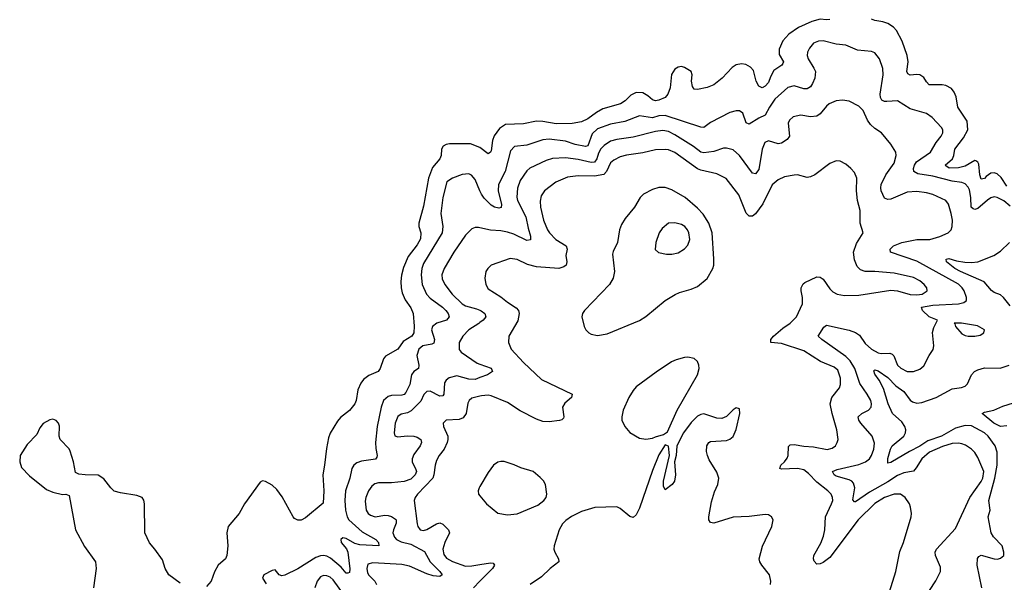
# Model space of a CAD drawing. Header units: inches. Extents: x 1834610 to 2027685, y 642842 to 774116.
# Tile 423 of 632: x 1987144 to 1993253, y 705804 to 709292. Entities that reach past the tile are written whole.
import ezdxf

# ---------------------------------------------------------------- set-up
doc = ezdxf.new("R2010")
doc.units = ezdxf.units.IN
doc.header["$MEASUREMENT"] = 0
doc.layers.add('B9780', color=7, linetype='Continuous')
doc.layers.add('B9790', color=7, linetype='Continuous')

msp = doc.modelspace()

# ---------------------------------------------------------------- linework, layer by layer
at = {"layer": 'B9780', "color": 5}
for points, elevation in [([(1990000, 708499.3), (1989999.6, 708499.6), (1989941.7, 708521.7), (1989810, 708522), (1989790, 708518.8), (1989771.8, 708508.2), (1989761.8, 708490), (1989759.7, 708450), (1989750.2, 708430), (1989705.2, 708374.8), (1989680.1, 708310), (1989650, 708136), (1989620.7, 708030), (1989619.7, 708010), (1989632.1, 707970), (1989630, 707933.2), (1989610, 707896.9), (1989555.2, 707824.8), (1989525.4, 707754.6), (1989512.6, 707707.4), (1989508.1, 707668.1), (1989510.2, 707630), (1989517.8, 707597.8), (1989535.4, 707555.4), (1989570, 707505.5), (1989584.6, 707470), (1989591.4, 707391.4), (1989590.2, 707350), (1989576.2, 707330), (1989523.7, 707296.3), (1989490, 707249.7), (1989414.1, 707205.9), (1989402, 707190), (1989381.3, 707130), (1989367.7, 707110), (1989310, 707085.7), (1989278.2, 707061.8), (1989261.5, 707038.5), (1989242.9, 706997.1), (1989231.5, 706930), (1989223.7, 706910), (1989190, 706869.6), (1989134.9, 706825.1), (1989116.2, 706803.8), (1989071.4, 706728.6), (1989060.5, 706699.5), (1989046.8, 706633.2), (1989036.2, 706530), (1989024.9, 706470), (1989031, 706370), (1989026.4, 706293.6), (1988916.7, 706203.3), (1988890.4, 706189.6), (1988870, 706189.6), (1988850, 706198.4), (1988841.3, 706210), (1988773.2, 706333.2), (1988738.8, 706378.8), (1988710, 706406.6), (1988670, 706429.3), (1988650, 706433.2), (1988635.9, 706424.1), (1988539.1, 706290), (1988505.5, 706230), (1988437.1, 706150), (1988428.4, 706110), (1988436.4, 706030), (1988430, 705969.2), (1988421.3, 705950), (1988375.8, 705910), (1988352.4, 705867.6), (1988331.5, 705810), (1988302.8, 705777.2)], 220), ([(1990000, 708231.7), (1989970, 708301.1), (1989947.8, 708327.8), (1989930, 708335.4), (1989890, 708331.8), (1989830, 708309.8), (1989793.6, 708286.4), (1989770.1, 708190), (1989756.6, 708090), (1989768.8, 708008.8), (1989765, 707970), (1989650, 707781), (1989639, 707750), (1989634.7, 707710), (1989640.8, 707650), (1989668.1, 707590), (1989690, 707565.5), (1989767.3, 707510), (1989788.5, 707490), (1989802, 707470), (1989808.2, 707450), (1989792, 707430), (1989731.7, 707410), (1989706.3, 707390), (1989699.8, 707370), (1989717.7, 707310), (1989713.4, 707286.6), (1989700.4, 707279.6), (1989645.3, 707270), (1989620.9, 707250), (1989608.1, 707210), (1989620.5, 707150), (1989617.6, 707130), (1989589.2, 707110), (1989575.8, 707090), (1989564.7, 707030), (1989540, 706980), (1989530, 706969.1), (1989515.6, 706964.4), (1989450, 706961.5), (1989430, 706955.8), (1989402.3, 706930), (1989386.2, 706890), (1989362.9, 706770), (1989351.6, 706670), (1989352.9, 706632.9), (1989362.6, 706590), (1989359.9, 706580.1), (1989352.2, 706567.8), (1989265.8, 706554.2), (1989236.1, 706543.9), (1989216.9, 706530), (1989204.2, 706510), (1989192.2, 706450), (1989164.7, 706370), (1989161, 706310), (1989165.6, 706250), (1989175.9, 706210), (1989186.8, 706190), (1989270, 706117.1), (1989353.4, 706070), (1989370.2, 706050), (1989372.2, 706030), (1989255.4, 706035.4), (1989223.9, 706043.9), (1989170, 706076.3), (1989150, 706079.8), (1989136, 706070), (1989138.5, 706050), (1989171.1, 706011.1), (1989180.2, 705990), (1989192, 705888), (1989190, 705865.2), (1989179.2, 705860.8), (1989170, 705859.7), (1989138.4, 705898.4), (1989072.8, 705952.8), (1989050, 705965.1), (1989030, 705969), (1989010, 705967.7), (1988982.2, 705957.7), (1988870, 705886.3), (1988790, 705847.3), (1988770, 705844.2), (1988754, 705850), (1988730, 705882), (1988710, 705877.2), (1988658.8, 705850), (1988650.7, 705830), (1988673.3, 705793.3)], 240), ([(1990000, 708001.3), (1989990, 708003.5), (1989970, 708004.2), (1989950, 707996.2), (1989910, 707955.4), (1989838, 707850), (1989777.1, 707750), (1989763.5, 707710), (1989765.5, 707685.5), (1989781.5, 707650), (1989827.7, 707590), (1989890, 707530.2), (1989910, 707517.4), (1989979.3, 707499.3), (1990000, 707490.7)], 260), ([(1990000, 707413.8), (1989992.3, 707407.7), (1989930.2, 707370), (1989894, 707330), (1989871.6, 707290), (1989870, 707247.7), (1989883.8, 707230), (1989982.6, 707162.6), (1990000, 707156.2)], 260), ([(1990000, 707073), (1989970, 707062.1), (1989930, 707062.4), (1989856.3, 707083.7), (1989809.5, 707070.5), (1989790, 707056.8), (1989780.5, 707039.5), (1989775.1, 706970), (1989770, 706959.7), (1989750, 706958.3), (1989690, 706989.1), (1989670, 706987.1), (1989651.7, 706968.3), (1989632.7, 706927.3), (1989573, 706867), (1989550, 706855.2), (1989510, 706846), (1989490, 706832.3), (1989474.2, 706790), (1989467.8, 706730), (1989471.7, 706711.7), (1989490, 706706.2), (1989548, 706712), (1989588.9, 706708.9), (1989610, 706703.2), (1989632.4, 706690), (1989636.5, 706670), (1989629.2, 706650), (1989590, 706595.1), (1989580.2, 706570), (1989580.2, 706550), (1989602.9, 706502.9), (1989605.1, 706490), (1989598.5, 706470), (1989570, 706443.7), (1989530, 706427.7), (1989450, 706419.6), (1989370, 706421.1), (1989346.6, 706413.4), (1989330, 706400.5), (1989309.2, 706370), (1989291.3, 706330), (1989287.3, 706307.3), (1989292.9, 706250), (1989306, 706230), (1989320.1, 706220.1), (1989350, 706210.2), (1989410, 706219.8), (1989430, 706218.4), (1989451.9, 706211.9), (1989475.5, 706195.5), (1989480.7, 706190), (1989480.5, 706170), (1989462.4, 706130), (1989458.8, 706110), (1989470, 706083.2), (1989482.7, 706070), (1989510, 706054), (1989570, 706039.2), (1989655.4, 705995.4), (1989690.1, 705930.1), (1989751.3, 705870), (1989766, 705850), (1989750, 705840.4), (1989710, 705843), (1989670, 705856.1), (1989563.4, 705903.4), (1989514.8, 705914.8), (1989336.1, 705923.9), (1989304.9, 705915.1), (1989297.6, 705890), (1989302.8, 705862.8), (1989310, 705848.4), (1989347.7, 705810), (1989358.2, 705790)], 260), ([(1990000, 706957.6), (1989950, 706944.5), (1989932.8, 706930), (1989924.8, 706915.2), (1989913.6, 706850), (1989896.2, 706823.8), (1989870, 706813.7), (1989791, 706810), (1989772, 706790), (1989774, 706770), (1989799.8, 706710), (1989801.3, 706690), (1989796.1, 706670), (1989778.4, 706630), (1989747.7, 706590), (1989730, 706558), (1989721.2, 706530), (1989714.7, 706470), (1989707.1, 706450), (1989613, 706350), (1989596.9, 706330), (1989591.3, 706310), (1989610, 706166), (1989613.8, 706150), (1989628.8, 706130), (1989650, 706125.5), (1989670, 706131.8), (1989730, 706166.7), (1989750, 706172.7), (1989770, 706163.5), (1989805.4, 706130), (1989810.1, 706110), (1989781.5, 706050), (1989770.1, 706010), (1989775.2, 705975.2), (1989793.1, 705953.1), (1989830, 705933.3), (1989910, 705904), (1989950, 705905.7), (1990000, 705914)], 280), ([(1988139.1, 705799.1), (1988069.5, 705850), (1988046.6, 705890), (1988030, 705942), (1987982.7, 706010), (1987948.5, 706048.5), (1987919.6, 706110), (1987918.4, 706290), (1987913.4, 706313.4), (1987904, 706330), (1987870, 706342.7), (1987770, 706357.6), (1987730, 706369.6), (1987708.5, 706388.5), (1987665.7, 706445.7), (1987630, 706467.6), (1987549.7, 706469.7), (1987510, 706475.1), (1987490, 706484), (1987478, 706550), (1987457.4, 706617.4), (1987450.9, 706630.9), (1987395.1, 706690), (1987389.7, 706710), (1987391, 706771), (1987385.6, 706790), (1987370, 706807.3), (1987350, 706815.6), (1987330, 706811.6), (1987290, 706787.3), (1987270, 706760.9), (1987250, 706720.9), (1987190, 706658), (1987147.4, 706590), (1987144, 706550), (1987156.2, 706516.2), (1987204.5, 706464.4), (1987310, 706378.4), (1987350, 706362.4), (1987410, 706348.2), (1987430.5, 706350.5), (1987450, 706342.8), (1987490.4, 706130), (1987546.5, 706026.5), (1987613.4, 705930), (1987619.5, 705890), (1987601.6, 705770)], 220), ([(1990000, 706397.3), (1989995.8, 706390), (1989989.1, 706370), (1989991.6, 706350), (1990000, 706339.8)], 320), ([(1989152.6, 705730), (1989090, 705818.8), (1989070, 705835.9), (1989050, 705844.5), (1989030, 705846.2), (1989010, 705838.3), (1988990, 705811.6), (1988974.9, 705770)], 260), ([(1990000, 705811.5), (1989959.5, 705770)], 280)]:
    msp.add_lwpolyline(points, dxfattribs=dict(at, elevation=elevation))
at = {"layer": 'B9790', "color": 5}
for points, elevation in [([(1993270, 708260.7), (1993234.6, 708314.6), (1993210, 708337.1), (1993190, 708343.2), (1993170, 708340.3), (1993140.2, 708319.8), (1993130, 708306.8), (1993110, 708302.6), (1993101.4, 708330), (1993095.6, 708395.6), (1993089.7, 708409.7), (1993076.6, 708416.6), (1993070, 708418.4), (1993010, 708384.2), (1992970, 708374.2), (1992912.1, 708372.1), (1992890, 708386), (1992887.1, 708390), (1992931.3, 708430), (1992940.3, 708450), (1992946.5, 708490), (1993000.4, 708559.6), (1993026.2, 708610), (1993022.2, 708662.2), (1992966, 708750), (1992953.9, 708813.9), (1992943.2, 708843.2), (1992924.9, 708864.9), (1992890, 708883.5), (1992867.5, 708887.5), (1992787.9, 708887.9), (1992770, 708907.8), (1992754.6, 708934.6), (1992730, 708949.8), (1992710, 708953.3), (1992670, 708948.2), (1992655.6, 708955.6), (1992648.4, 708970), (1992657.2, 709030), (1992651.1, 709070), (1992618.8, 709158.8), (1992584.5, 709224.5), (1992566.3, 709246.3), (1992530, 709268.6), (1992499.3, 709279.3), (1992450, 709286.2), (1992430, 709295.6)], 220), ([(1992170, 709294.2), (1992150, 709290.9), (1992110, 709295), (1992058.6, 709281.4), (1991976.4, 709243.6), (1991916.8, 709203.2), (1991878.3, 709161.7), (1991856.1, 709110), (1991856.7, 709076.7), (1991882.3, 709030), (1991878.6, 709021.4), (1991872, 709010), (1991823.6, 708976.4), (1991802.1, 708937.9), (1991790, 708903), (1991770, 708879.8), (1991750, 708868.7), (1991730, 708879.7), (1991713.3, 708910), (1991697.6, 708977.6), (1991678.5, 708998.5), (1991650, 709014), (1991622, 709018), (1991590, 709011.2), (1991565.1, 708994.9), (1991502.8, 708930), (1991450, 708888.2), (1991410, 708872), (1991350, 708859.8), (1991330, 708862), (1991317.8, 708877.8), (1991312.6, 708910), (1991317.6, 708950), (1991309.6, 708970), (1991270, 708996.4), (1991250, 709001), (1991230, 708997.7), (1991210, 708986.3), (1991188.3, 708951.7), (1991180.7, 708870), (1991166.5, 708830), (1991150, 708809.8), (1991110, 708792.3), (1991090, 708789.1), (1991070, 708794.5), (1991040.6, 708820.6), (1991010, 708838.9), (1990970, 708839.8), (1990935.9, 708824.1), (1990901.5, 708790), (1990872, 708770), (1990761.5, 708738.5), (1990723.2, 708716.8), (1990670, 708677.8), (1990630, 708659.8), (1990571, 708649), (1990473.4, 708646.6), (1990390, 708661.3), (1990350, 708662.4), (1990270, 708646.2), (1990157.9, 708642.1), (1990121.8, 708618.2), (1990087.8, 708572.2), (1990076.7, 708543.3), (1990070, 708479), (1990065.5, 708470), (1990050, 708460.5), (1990000, 708499.3)], 220), ([(1993290, 708135.7), (1993250, 708169.9), (1993210, 708190.6), (1993190, 708193.2), (1993170, 708187.3), (1993150, 708173.2), (1993090, 708122), (1993070, 708115.9), (1993059.7, 708119.7), (1993048.3, 708130), (1993046, 708190), (1993036.6, 708236.6), (1993030, 708253.5), (1993010, 708274.2), (1992990, 708282.5), (1992930, 708289.9), (1992810, 708321), (1992717.1, 708337), (1992691.8, 708350), (1992688.9, 708370), (1992695.4, 708390), (1992708.8, 708410), (1992794.8, 708470), (1992830.6, 708530), (1992860.7, 708570), (1992872.4, 708590), (1992871.9, 708610), (1992863.4, 708623.4), (1992805.9, 708685.9), (1992771.3, 708711.3), (1992670, 708738.4), (1992590, 708789.8), (1992524.2, 708784.2), (1992510, 708784.7), (1992492.4, 708792.4), (1992484.2, 708810), (1992483.9, 708830), (1992501.1, 708950), (1992498.8, 708990), (1992479.3, 709050), (1992450, 709087.1), (1992430, 709095.5), (1992342.6, 709102.6), (1992270, 709134), (1992210, 709139.8), (1992130, 709161.8), (1992100.4, 709159.6), (1992070, 709146.6), (1992043.6, 709116.4), (1992031.5, 709090), (1992030.2, 709070), (1992036.2, 709050), (1992072.3, 708992.3), (1992080.9, 708970), (1992078.5, 708930), (1992064.2, 708895.8), (1992050, 708875.5), (1992030, 708863.2), (1992010, 708863.7), (1991950, 708881.6), (1991910, 708871.7), (1991830, 708800.3), (1991795.6, 708750), (1991770, 708699.7), (1991730, 708680.7), (1991670, 708643.5), (1991652.2, 708652.2), (1991630, 708712.3), (1991610, 708727.6), (1991590, 708727.8), (1991550, 708716.9), (1991430, 708654.2), (1991390, 708623.1), (1991370, 708625.5), (1991150, 708697.9), (1991110, 708695.7), (1991070, 708684.6), (1990990, 708696), (1990898.5, 708661.5), (1990810, 708643.9), (1990730, 708614.6), (1990696.3, 708583.7), (1990670, 708510.8), (1990655, 708505), (1990590, 708517.8), (1990530, 708538.1), (1990430, 708551), (1990390, 708547.5), (1990290, 708514.7), (1990214.7, 708505.3), (1990190, 708479.6), (1990157.1, 708350), (1990115.1, 708270), (1990113, 708230), (1990133.8, 708146.2), (1990131.9, 708128.1), (1990116.1, 708123.9), (1990090, 708129.2), (1990070, 708142), (1990026.3, 708186.3), (1990009.4, 708210), (1990000, 708231.7)], 240), ([(1992790, 705752.7), (1992828, 705812), (1992857.4, 705870), (1992857.5, 705897.5), (1992826.2, 705970), (1992824.4, 705990), (1992833.5, 706010), (1992950, 706137.1), (1993038.8, 706330), (1993110, 706428.5), (1993121, 706450), (1993125.7, 706490), (1993090, 706577.4), (1993070, 706608.5), (1993049.9, 706629.9), (1993013.2, 706653.2), (1992990, 706662.3), (1992970, 706666.5), (1992930, 706663.8), (1992870, 706645.8), (1992790, 706609.9), (1992741.2, 706570), (1992706.9, 706513.1), (1992690, 706493.5), (1992630, 706483.1), (1992590, 706465.9), (1992530, 706426.8), (1992416.7, 706363.3), (1992330, 706302.4), (1992323.3, 706303.3), (1992314.3, 706314.3), (1992325.7, 706390), (1992317.6, 706417.6), (1992307.1, 706430), (1992290, 706439.9), (1992210, 706462), (1992196.9, 706470), (1992186.3, 706490), (1992216.6, 706503.4), (1992350, 706533.6), (1992392.2, 706550), (1992416.5, 706570), (1992429.8, 706590), (1992443.8, 706630), (1992447.2, 706667.3), (1992432.8, 706710), (1992362.8, 706790), (1992349.8, 706810), (1992347.1, 706830), (1992369.6, 706850), (1992410, 706871.2), (1992427.1, 706890), (1992429.9, 706910), (1992424.9, 706930), (1992403.4, 706970), (1992356.7, 707036.7), (1992324.9, 707130), (1992297.9, 707177.9), (1992270, 707203.8), (1992120.5, 707310), (1992098.4, 707330), (1992133.6, 707386.4), (1992150, 707398.3), (1992290, 707368), (1992330, 707353.4), (1992355.1, 707335.1), (1992390, 707284.6), (1992430, 707249.6), (1992470, 707227.1), (1992490, 707221.9), (1992543.4, 707223.4), (1992558.3, 707218.3), (1992568.6, 707208.6), (1992590.9, 707150.9), (1992610.8, 707130.8), (1992650, 707111.1), (1992690, 707110.2), (1992730, 707126), (1992754.6, 707145.4), (1992786.3, 707210), (1992811.9, 707248.1), (1992815.6, 707270), (1992806.9, 707353.1), (1992815.5, 707384.5), (1992839, 707430), (1992787.6, 707450), (1992746, 707490), (1992739, 707510), (1992810, 707521.3), (1992969.9, 707530.1), (1993001.7, 707538.3), (1993018.5, 707550), (1993018.4, 707570), (1993003.9, 707610), (1992992.1, 707630), (1992970, 707651.6), (1992710, 707793.9), (1992546.3, 707850), (1992545.3, 707870), (1992565.7, 707890), (1992617.4, 707910), (1992710, 707929.1), (1992790.5, 707929.5), (1992852.5, 707947.5), (1992904.5, 707970), (1992923.6, 707990), (1992929.7, 708010.3), (1992930.9, 708049.1), (1992923.5, 708090), (1992907.9, 708148), (1992891.2, 708171.2), (1992810, 708208.2), (1992770, 708218.8), (1992710, 708226.4), (1992650, 708223), (1992550, 708178.4), (1992530, 708176.4), (1992510, 708186.3), (1992489.8, 708230), (1992486.3, 708250), (1992489.8, 708270), (1992517.3, 708330), (1992570, 708403), (1992582.6, 708450), (1992580.5, 708470), (1992550, 708519.5), (1992491.5, 708590), (1992450, 708617.2), (1992422.3, 708642.3), (1992403.7, 708670), (1992376.8, 708730), (1992350, 708755.4), (1992290, 708786.6), (1992250, 708792.6), (1992210, 708789.7), (1992166.4, 708770), (1992150, 708756.3), (1992111.4, 708708.6), (1992090, 708694.8), (1992050, 708690.8), (1991990, 708701), (1991943, 708690), (1991920.3, 708670), (1991911.6, 708650), (1991920.2, 708570), (1991906.7, 708550), (1991870, 708527.1), (1991850, 708522.9), (1991790, 708540.3), (1991766.7, 708530), (1991751.8, 708490), (1991730, 708363.7), (1991710, 708335.4), (1991690, 708341), (1991610, 708449.8), (1991570, 708484.4), (1991530, 708495.8), (1991510, 708495.1), (1991450, 708474.3), (1991390, 708466), (1991370, 708470.6), (1991325.1, 708505.1), (1991210, 708578.9), (1991170, 708598.4), (1991135.1, 708604.9), (1991090, 708598.3), (1990950, 708563.1), (1990850, 708549.4), (1990810, 708538), (1990770, 708511.3), (1990750, 708490.6), (1990735.9, 708464.1), (1990725.3, 708430), (1990710, 708409.4), (1990690, 708406.6), (1990610, 708425.8), (1990530, 708434.8), (1990450, 708431.1), (1990410, 708418.3), (1990310, 708370.8), (1990290, 708356), (1990250, 708294.3), (1990232.4, 708247.6), (1990227.9, 708192.1), (1990232.8, 708170), (1990285.2, 708070), (1990298.6, 707998.6), (1990313.7, 707950), (1990313.7, 707926.3), (1990290, 707923.7), (1990210, 707962), (1990170, 707975.7), (1990130, 707982.9), (1990066.2, 707986.1), (1990000, 708001.3)], 260), ([(1992510, 705644.9), (1992579.8, 705870), (1992605, 705995), (1992626.9, 706050), (1992675.8, 706210), (1992678, 706230), (1992671.3, 706270), (1992664.7, 706290), (1992638, 706330), (1992609.8, 706349.8), (1992570, 706350.6), (1992510, 706329.1), (1992450, 706291.8), (1992345.8, 706190), (1992170, 705957.8), (1992130, 705926.3), (1992110, 705917.7), (1992090, 705916.8), (1992074.4, 705934.4), (1992069.8, 705950), (1992071.8, 705970), (1992114.4, 706045.6), (1992131.6, 706090), (1992139.1, 706130), (1992144.2, 706210), (1992181.7, 706290), (1992188.5, 706310), (1992188.3, 706330), (1992178.5, 706350), (1992158.6, 706370), (1992090, 706424.1), (1992038.7, 706478.7), (1992010, 706500.2), (1991970, 706509.1), (1991870, 706505.7), (1991859.6, 706510), (1991866.6, 706530), (1991890, 706550.2), (1991906.1, 706573.9), (1991912.5, 706590), (1991915.3, 706644.7), (1991923.8, 706656.2), (1991950, 706658.7), (1992010, 706647.9), (1992070, 706644.6), (1992153.8, 706626.2), (1992185.4, 706634.6), (1992205.1, 706650), (1992216.8, 706670), (1992222, 706690), (1992214.2, 706750), (1992184.3, 706850), (1992173.5, 706910), (1992182.3, 706950), (1992229.8, 707010), (1992237, 707030), (1992237, 707070), (1992219.9, 707119.9), (1992198.5, 707138.5), (1992112.8, 707172.8), (1992010, 707239.9), (1991870, 707284.1), (1991805.1, 707290), (1991804.4, 707310), (1991821, 707330), (1991879.9, 707380.1), (1991924, 707410), (1991963.7, 707450), (1992001, 707530), (1992001.1, 707570), (1991992, 707610), (1991993.3, 707630), (1992005.5, 707654.5), (1992016.4, 707663.6), (1992090, 707697.6), (1992110, 707696.5), (1992130, 707683.1), (1992170, 707623.6), (1992190, 707604.4), (1992217.3, 707590), (1992262.6, 707582.6), (1992350, 707584.8), (1992550, 707615.6), (1992590, 707611.6), (1992668.3, 707588.3), (1992710, 707585.9), (1992744.2, 707590), (1992775.3, 707610), (1992771.9, 707630), (1992756.8, 707650), (1992730, 707672.5), (1992690, 707692.8), (1992570, 707719.6), (1992450, 707731.4), (1992390, 707731.6), (1992360.8, 707740.8), (1992340.8, 707760.8), (1992324.1, 707804.1), (1992318.3, 707850), (1992335.4, 707904.6), (1992377, 707970), (1992358.9, 708030), (1992358.3, 708110), (1992343, 708170), (1992335.8, 708230), (1992338, 708310), (1992324, 708344), (1992302, 708370), (1992270, 708395.6), (1992233.9, 708413.9), (1992210, 708416.3), (1992170, 708401.3), (1992077, 708330), (1992050, 708316.8), (1992030, 708314.2), (1991970, 708329.7), (1991950, 708328.6), (1991890, 708317.6), (1991850, 708299.8), (1991812.3, 708267.7), (1991754.3, 708150), (1991710, 708087.4), (1991690, 708073.2), (1991670, 708073.6), (1991652, 708092), (1991605.6, 708205.6), (1991528.3, 708308.3), (1991470, 708336.3), (1991370, 708359.9), (1991350, 708368.4), (1991210, 708468.2), (1991170, 708484.7), (1991150, 708487.7), (1991090, 708484.9), (1991010, 708465.6), (1990910, 708452.9), (1990870, 708442), (1990830, 708421.7), (1990810, 708403.7), (1990785.7, 708350), (1990768.5, 708331.5), (1990710, 708321.5), (1990610, 708323.8), (1990543.5, 708316.5), (1990470, 708283.7), (1990401.3, 708230), (1990380.5, 708199.5), (1990372.9, 708167.1), (1990375.8, 708130), (1990394.6, 708050), (1990419.1, 707990), (1990431.7, 707970), (1990470.1, 707930.1), (1990535.5, 707890), (1990540.9, 707870), (1990533.1, 707830), (1990539.2, 707790), (1990535.4, 707770), (1990521, 707759), (1990490, 707749.9), (1990350, 707759.1), (1990294.6, 707774.6), (1990230, 707806.2), (1990188.2, 707811.8), (1990070, 707769.5), (1990047.7, 707750), (1990035.5, 707730), (1990030.5, 707689.5), (1990035.8, 707650), (1990050, 707622.4), (1990130, 707574.4), (1990170, 707540.2), (1990224.8, 707504.8), (1990238.2, 707490), (1990243.9, 707470), (1990235.4, 707424.6), (1990178, 707330), (1990176.1, 707290), (1990192.6, 707250), (1990270, 707166), (1990382, 707062), (1990573, 706970), (1990568.5, 706950), (1990525.9, 706914.1), (1990512.8, 706890), (1990521.3, 706830), (1990518, 706822), (1990508.8, 706811.2), (1990494, 706806), (1990430, 706798), (1990390, 706801), (1990350, 706814.5), (1990250, 706867.1), (1990170, 706918.5), (1990070, 706960.6), (1990050, 706963.9), (1990010, 706960.2), (1990000, 706957.6)], 280), ([(1993290, 707517.2), (1993248.9, 707570), (1993230, 707586.5), (1993190, 707600.3), (1993172.9, 707613), (1993127.4, 707667.4), (1992982.2, 707730), (1992946.5, 707750), (1992894.7, 707790), (1992893.2, 707806.8), (1992908.9, 707811.1), (1992957.1, 707797.1), (1993008.4, 707788.4), (1993050, 707785.7), (1993089.5, 707790.5), (1993187.6, 707830), (1993230, 707857.4), (1993285.8, 707910)], 240), ([(1990000, 707490.7), (1990007.5, 707487.5), (1990029.2, 707470), (1990035.3, 707450), (1990020.2, 707430), (1990000, 707413.8)], 260), ([(1990000, 707156.2), (1990070, 707130.4), (1990077.3, 707110), (1990046.8, 707090), (1990000, 707073)], 260), ([(1993113.1, 705770), (1993085.4, 705910), (1993087.9, 705952.1), (1993095.4, 705964.6), (1993110, 705971.5), (1993190, 705949), (1993212.1, 705947.9), (1993230, 705952.7), (1993249.5, 705970), (1993251.1, 705990), (1993239.8, 706030), (1993186.5, 706086.5), (1993172.3, 706110), (1993152.9, 706210), (1993166.2, 706250), (1993157.9, 706310), (1993194, 706450), (1993209.6, 706530), (1993209.9, 706610), (1993196.5, 706650), (1993152.6, 706710), (1993130, 706730.4), (1993050, 706774.5), (1993010, 706776.6), (1992950, 706758.5), (1992863.9, 706710), (1992779.4, 706680.6), (1992730, 706647.2), (1992664.3, 706615.7), (1992550, 706546.3), (1992530, 706542.9), (1992531.2, 706571.2), (1992546.7, 706630), (1992556.6, 706650), (1992629.2, 706710), (1992641.2, 706730), (1992642.1, 706750), (1992636.3, 706770), (1992618.5, 706798.5), (1992560.6, 706850), (1992533.6, 706910), (1992504.4, 707004.4), (1992476.8, 707056.8), (1992450, 707094.5), (1992444.2, 707115.8), (1992450, 707121.3), (1992470, 707115.4), (1992530, 707073), (1992581.2, 707021.2), (1992630, 706987.7), (1992670, 706932.7), (1992683.5, 706923.5), (1992710, 706915), (1992741.6, 706918.4), (1992830, 706949.2), (1992930, 707002.3), (1992988.6, 707011.4), (1993010, 707019.3), (1993025.1, 707034.9), (1993048.9, 707091.1), (1993067.8, 707110), (1993090, 707122), (1993130, 707132.6), (1993227.7, 707132.3), (1993282.7, 707150)], 240), ([(1993270, 706773.8), (1993230, 706769.9), (1993188.7, 706790), (1993117, 706850), (1993130, 706858.7), (1993188.6, 706871.4), (1993243.8, 706896.2), (1993310, 706916.5)], 220), ([(1991802.7, 705790), (1991805.3, 705810), (1991796.4, 705850), (1991748.2, 705910), (1991737.3, 705930), (1991732.7, 705950), (1991752.3, 706027.7), (1991811.3, 706150), (1991818.4, 706190), (1991809.3, 706210), (1991790, 706221.6), (1991770, 706223.5), (1991670, 706211.2), (1991570, 706208.3), (1991450, 706169.8), (1991430, 706174.7), (1991420.8, 706190), (1991420.2, 706210), (1991437.5, 706302.5), (1991455.4, 706364.6), (1991475.7, 706410), (1991481.2, 706450), (1991470, 706487.3), (1991423, 706563), (1991411.1, 706590), (1991404.7, 706615.3), (1991407.6, 706650), (1991419.3, 706670), (1991430, 706676.4), (1991530, 706683.1), (1991550, 706690.3), (1991570, 706708.7), (1991590, 706750.8), (1991612.6, 706850), (1991610, 706879), (1991590, 706886), (1991570, 706872.3), (1991529.1, 706830.9), (1991500.9, 706819.1), (1991470, 706820.4), (1991390, 706847.3), (1991370, 706845.1), (1991350, 706833.5), (1991310, 706795.5), (1991261.8, 706730), (1991221.3, 706650), (1991216.4, 706590), (1991207.7, 706550), (1991213.1, 706470), (1991207.2, 706430), (1991191.8, 706410), (1991150, 706376.2), (1991139.3, 706399.3), (1991138.3, 706430), (1991175.1, 706590), (1991170, 706648), (1991150, 706655.1), (1991110, 706593.7), (1991070, 706497.6), (1990990, 706263.1), (1990970, 706221.4), (1990950, 706205.1), (1990930, 706212.1), (1990870, 706260.9), (1990850, 706270.9), (1990712.6, 706267.4), (1990630, 706241.7), (1990567.7, 706212.3), (1990532.1, 706187.9), (1990512.9, 706167.1), (1990491.1, 706128.9), (1990459.8, 706030), (1990458.1, 706010), (1990463.8, 705990), (1990487.2, 705950), (1990488.3, 705930), (1990435.2, 705890), (1990382.7, 705837.3), (1990310.5, 705790)], 320), ([(1990000, 706339.8), (1990040.8, 706290), (1990110, 706232.7), (1990170, 706221.5), (1990230, 706228.8), (1990358, 706282), (1990396.3, 706310), (1990411.2, 706330), (1990415.4, 706350), (1990406, 706410), (1990393.3, 706433.3), (1990374.3, 706454.3), (1990329.8, 706489.8), (1990253.2, 706513.2), (1990212.2, 706532.2), (1990150, 706552.1), (1990130, 706553.5), (1990110, 706548.2), (1990083.1, 706530), (1990050, 706483.6), (1990000, 706397.3)], 320), ([(1990000, 705914), (1990064.7, 705924.7), (1990081.7, 705921.7), (1990090, 705910.8), (1990076.8, 705890), (1990000, 705811.5)], 280)]:
    msp.add_lwpolyline(points, dxfattribs=dict(at, elevation=elevation))
for points, elevation in [([(1991150, 708250.7), (1991110, 708250.7), (1991070, 708238.5), (1991014.9, 708210), (1990992.9, 708190), (1990959.1, 708130), (1990900, 708060), (1990877.1, 708022.9), (1990865, 707990), (1990854.2, 707910), (1990826.2, 707853.8), (1990822.7, 707837.3), (1990835.4, 707730), (1990827.3, 707690), (1990803.2, 707650), (1990648.5, 707490), (1990635.8, 707470), (1990632.2, 707450), (1990646.4, 707390), (1990656.4, 707370), (1990676.3, 707350), (1990690, 707342), (1990730, 707333.1), (1990790, 707344.4), (1990990, 707426), (1991028.1, 707451.9), (1991149, 707551), (1991211.4, 707588.6), (1991238.6, 707601.4), (1991310, 707620.6), (1991350, 707636.9), (1991410, 707687.7), (1991445, 707750), (1991450.6, 707770), (1991451.8, 707810), (1991440.9, 707970), (1991420.2, 708030), (1991385.5, 708085.5), (1991350, 708124.5), (1991273.8, 708190), (1991190, 708237)], 320), ([(1991210, 708032.4), (1991170, 708029.6), (1991130, 707998.4), (1991112.4, 707970), (1991090.5, 707910), (1991087.9, 707867.9), (1991108.4, 707848.4), (1991158, 707838), (1991190, 707837.6), (1991230, 707846.7), (1991270, 707870.4), (1991290, 707894), (1991301.1, 707930), (1991295.3, 707970), (1991286.9, 707990), (1991271.1, 708010), (1991250, 708023.1)], 340), ([(1992988, 707410), (1992942, 707410), (1992947.1, 707407.1), (1992950.5, 707390), (1992990, 707345.3), (1993010, 707334.6), (1993030, 707330.3), (1993070, 707328.9), (1993103.5, 707336.5), (1993126.6, 707350), (1993131.3, 707370), (1993086.5, 707393.5)], 260), ([(1991290, 707199.1), (1991270, 707198.3), (1991216.3, 707183.7), (1991189.2, 707170.8), (1991092.8, 707107.2), (1990970, 707015.8), (1990950, 706993.5), (1990923, 706950), (1990889.3, 706870), (1990879.3, 706830), (1990881.2, 706810), (1990898, 706770), (1990930, 706732.9), (1990990, 706696.5), (1991030, 706690.3), (1991070, 706697.4), (1991090, 706706), (1991139.5, 706720.5), (1991162.5, 706737.5), (1991224.5, 706870), (1991349.2, 707090), (1991359.4, 707130), (1991358.7, 707150), (1991350, 707171.8), (1991330, 707191)], 320)]:
    msp.add_lwpolyline(points, close=True, dxfattribs=dict(at, elevation=elevation))

doc.saveas('drawing.dxf')
